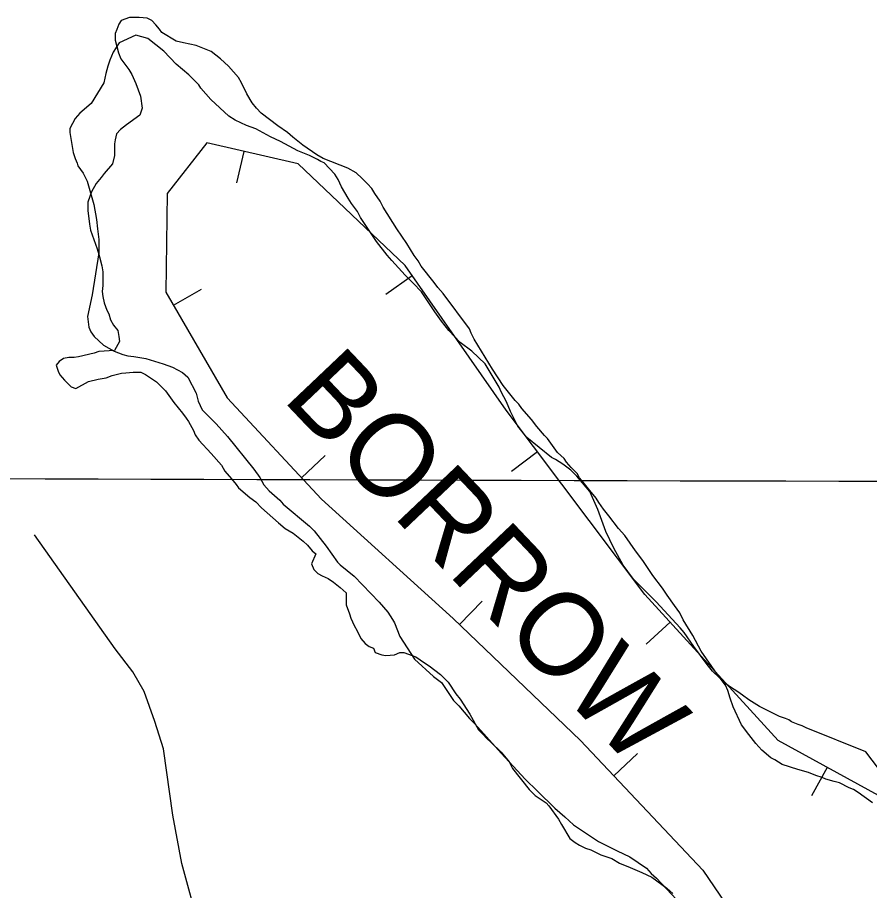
# Model space of a CAD drawing. Extents: x 3146026 to 3183936, y 897894 to 923344.
# Drawn here: x 3169872 to 3170529, y 909054 to 909727 of the extents above; entities that cross this region are included whole.
import ezdxf

# ---------------------------------------------------------------- set-up
doc = ezdxf.new("R2010")
doc.units = 0
for name, color, linetype in [('V-BORW-IDEN', 7, 'Continuous'), ('V-BORW-LINE', 7, 'Continuous'), ('V-GRID-MAJR', 7, 'Continuous'), ('V-ROAD-CNTR', 7, 'Continuous'), ('V-SITE-VEGE', 7, 'Continuous'), ('V-TOPO-SHOR', 7, 'Continuous')]:
    doc.layers.add(name, color=color, linetype=linetype)

msp = doc.modelspace()

# ---------------------------------------------------------------- linework, layer by layer
at = {"layer": 'V-BORW-LINE'}
for p, q in [((3170046.569, 909623.764), (3170040.9590000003, 909599.402)), ((3170176.557, 909527.671), (3170156.0700000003, 909513.3420000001)), ((3169992.411, 909505.0480000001), (3170014.0500000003, 909517.569)), ((3170090.972, 909372.03), (3170109.285, 909389.05)), ((3170273.16, 909391.96), (3170253.178, 909376.936)), ((3170213.058, 909258.78), (3170230.3680000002, 909276.818)), ((3170375.381, 909260.541), (3170356.904, 909243.701)), ((3170331.953, 909142.127), (3170350.129, 909159.292)), ((3170496.365, 909148.547), (3170484.3540000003, 909126.622))]:
    msp.add_line(p, q, dxfattribs=at)
for points in [[(3170018.14, 909630.31), (3169987.487, 909591.175)], [(3170088.489, 909614.112), (3170018.14, 909630.31)], [(3170170.928, 909535.719), (3170088.489, 909614.112)], [(3169987.487, 909591.175), (3169986.5130000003, 909515.241)], [(3170248.99, 909424.106), (3170170.928, 909535.719)], [(3169986.5130000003, 909515.241), (3170033.755, 909433.595)], [(3170033.755, 909433.595), (3170106.398, 909355.433)], [(3170355.896, 909281.92), (3170248.99, 909424.106)], [(3170106.398, 909355.433), (3170208.1210000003, 909263.517)], [(3170458.599, 909169.236), (3170355.896, 909281.92)], [(3170208.1210000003, 909263.517), (3170306.197, 909169.4010000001)], [(3170306.197, 909169.4010000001), (3170400.703, 909069.3250000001)], [(3170573.5810000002, 909106.247), (3170458.599, 909169.236)], [(3170400.703, 909069.3250000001), (3170470.946, 908965.574)]]:
    msp.add_lwpolyline(points, dxfattribs=at)
at = {"layer": 'V-GRID-MAJR'}
msp.add_spline([(3150267.842, 909437.3570000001), (3155490.4390000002, 909418.746), (3160713.04, 909400.895), (3165935.643, 909383.804), (3171158.249, 909367.4720000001), (3176380.857, 909351.9), (3181603.467, 909337.087), (3181603.468, 909337.087)], degree=3, dxfattribs=at)
at = {"layer": 'V-ROAD-CNTR'}
msp.add_lwpolyline([(3170012.343000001, 909024.4419999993), (3169998.851000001, 909074.4089999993), (3169991.876000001, 909111.7679999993), (3169984.576000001, 909162.8989999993), (3169978.109000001, 909183.8889999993), (3169969.655000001, 909207.0859999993), (3169960.959000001, 909222.3009999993), (3169947.289000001, 909240.1389999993), (3169885.111000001, 909327.8979999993)], dxfattribs=at)
at = {"layer": 'V-SITE-VEGE'}
for points in [[(3170526.358000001, 909160.4619999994), (3170480.391000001, 909178.9609999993), (3170477.292000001, 909180.5069999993), (3170474.194000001, 909181.5309999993), (3170469.029000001, 909183.5879999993), (3170466.960000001, 909185.1339999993), (3170464.380000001, 909186.1619999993), (3170459.731000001, 909187.6999999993), (3170444.234000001, 909195.4149999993), (3170435.966000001, 909200.5639999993), (3170431.315000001, 909204.1679999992), (3170427.698000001, 909206.7419999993), (3170422.013000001, 909210.3469999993), (3170418.396000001, 909212.9189999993), (3170408.060000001, 909222.7089999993), (3170403.919000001, 909227.8629999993), (3170393.572000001, 909241.7819999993), (3170386.329000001, 909252.6069999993), (3170383.226000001, 909256.2159999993), (3170364.612000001, 909276.3129999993), (3170347.029000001, 909293.8289999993), (3170339.270000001, 909304.6549999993), (3170332.022000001, 909317.5469999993), (3170325.806000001, 909330.4389999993), (3170319.582000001, 909347.4599999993), (3170313.364000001, 909361.3869999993), (3170303.5360000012, 909373.2409999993), (3170298.887000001, 909377.8769999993), (3170292.682000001, 909382.5119999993), (3170287.001000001, 909386.1139999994), (3170283.900000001, 909387.6589999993), (3170264.778000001, 909403.1089999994), (3170258.052000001, 909411.8719999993), (3170252.354000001, 909423.2179999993), (3170249.246000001, 909430.4369999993), (3170245.103000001, 909438.1719999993), (3170243.548000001, 909441.7809999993), (3170232.677000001, 909459.8279999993), (3170222.339000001, 909469.6169999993), (3170213.5530000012, 909476.3119999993), (3170204.763000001, 909485.5879999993), (3170199.074000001, 909492.8029999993), (3170193.898000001, 909500.0199999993), (3170183.550000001, 909515.4869999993), (3170177.344000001, 909522.1859999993), (3170171.139000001, 909528.3679999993), (3170160.799000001, 909539.7039999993), (3170157.180000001, 909543.8289999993), (3170148.902000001, 909554.1359999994), (3170136.485000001, 909572.6949999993), (3170134.410000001, 909577.3379999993), (3170129.753000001, 909583.5229999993), (3170127.166000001, 909587.6479999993), (3170121.991000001, 909596.4109999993), (3170119.400000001, 909602.0859999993), (3170116.812000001, 909606.2109999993), (3170108.538000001, 909614.9699999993), (3170105.955000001, 909615.9979999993), (3170103.373000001, 909617.5419999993), (3170097.173000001, 909620.6289999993), (3170088.3940000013, 909624.2269999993), (3170074.961000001, 909631.4299999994), (3170067.213000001, 909635.0279999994), (3170055.847000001, 909641.2049999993), (3170048.617000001, 909643.7709999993), (3170039.836000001, 909647.8859999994), (3170035.185000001, 909650.9739999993), (3170021.227000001, 909663.8539999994), (3170013.470000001, 909672.6129999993), (3170011.917000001, 909675.1919999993), (3170004.1610000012, 909682.9209999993), (3169994.341000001, 909691.1619999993), (3169985.033000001, 909700.9509999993), (3169972.630000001, 909710.7369999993), (3169963.335000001, 909713.3029999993), (3169950.442000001, 909707.6009999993), (3169945.812000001, 909700.3699999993), (3169943.240000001, 909694.1699999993), (3169941.697000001, 909689.5239999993), (3169940.159000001, 909683.8419999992), (3169938.621000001, 909676.6149999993), (3169928.844000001, 909660.5979999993), (3169920.083000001, 909653.3559999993), (3169916.476000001, 909649.2209999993), (3169912.362000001, 909641.4729999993), (3169912.366000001, 909638.3749999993), (3169914.973000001, 909622.8959999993), (3169916.532000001, 909618.2529999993), (3169918.084000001, 909614.6429999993), (3169918.604000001, 909612.5779999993), (3169922.743000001, 909606.9069999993), (3169925.850000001, 909600.7199999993), (3169931.044000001, 909582.6629999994), (3169933.129000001, 909571.3129999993), (3169933.657000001, 909564.0899999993), (3169934.704000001, 909555.8319999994), (3169934.722000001, 909545.5079999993), (3169929.616000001, 909512.9839999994), (3169926.030000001, 909496.4609999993), (3169927.079000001, 909488.2049999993), (3169928.631000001, 909484.5949999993)], [(3169928.631000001, 909484.5949999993), (3169931.220000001, 909480.9859999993), (3169938.458000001, 909474.2889999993), (3169946.723000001, 909469.6579999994), (3169953.437000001, 909467.0879999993), (3169957.051000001, 909466.0619999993), (3169961.698000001, 909465.5539999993), (3169970.990000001, 909464.0219999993), (3169984.417000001, 909459.9159999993), (3169991.648000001, 909457.3479999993), (3169999.396000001, 909453.2309999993), (3170003.533000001, 909449.6269999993), (3170009.744000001, 909437.2509999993), (3170011.307000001, 909431.0599999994), (3170014.416000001, 909424.3549999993), (3170025.272000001, 909413.5349999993), (3170034.062000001, 909403.7439999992), (3170054.235000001, 909378.4879999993), (3170058.892000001, 909372.3029999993), (3170061.9990000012, 909366.6299999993), (3170066.138000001, 909361.9909999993), (3170074.406000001, 909354.7799999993), (3170076.992000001, 909351.6869999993), (3170097.151000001, 909334.6889999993), (3170100.770000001, 909331.0829999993), (3170110.082000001, 909319.2289999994), (3170118.876000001, 909306.8569999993), (3170120.945000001, 909304.7939999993), (3170131.799000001, 909296.0389999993), (3170150.929000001, 909275.9419999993), (3170157.653000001, 909268.2129999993), (3170161.276000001, 909262.5399999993), (3170162.828000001, 909259.9639999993), (3170166.975000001, 909249.6479999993), (3170178.360000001, 909232.1189999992), (3170192.836000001, 909218.7249999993), (3170199.037000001, 909214.0909999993), (3170208.349000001, 909200.1699999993), (3170212.488000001, 909196.0499999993), (3170220.762000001, 909186.2559999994), (3170224.899000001, 909182.1359999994), (3170245.068000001, 909159.4579999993), (3170263.682000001, 909139.3609999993), (3170272.988000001, 909130.0879999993), (3170286.431000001, 909117.2079999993), (3170294.185000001, 909110.5109999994), (3170300.904000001, 909104.3279999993), (3170320.025000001, 909091.4579999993), (3170334.487000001, 909084.2579999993), (3170344.304000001, 909079.6289999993), (3170357.220000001, 909070.8779999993), (3170360.841000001, 909066.7549999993), (3170364.976000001, 909063.1489999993), (3170384.108000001, 909042.5379999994)], [(3170536.189000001, 909147.5739999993), (3170526.358000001, 909160.4619999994)]]:
    msp.add_lwpolyline(points, dxfattribs=at)
at = {"layer": 'V-TOPO-SHOR'}
for points in [[(3170224.260000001, 909478.8679999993), (3170221.970000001, 909483.5089999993), (3170220.600000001, 909486.7569999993), (3170200.384000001, 909514.1819999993), (3170196.245000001, 909518.8349999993), (3170193.489000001, 909522.5519999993), (3170183.376000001, 909535.1059999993), (3170181.082000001, 909539.2859999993), (3170177.867000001, 909543.4699999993), (3170172.364000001, 909552.7579999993), (3170164.557000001, 909563.9109999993), (3170154.001000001, 909580.6349999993), (3170151.714000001, 909585.2759999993), (3170147.581000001, 909591.3179999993), (3170145.287000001, 909595.0329999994), (3170142.068000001, 909598.7539999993), (3170137.925000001, 909602.9439999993), (3170133.319000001, 909607.1369999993), (3170126.859000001, 909610.8739999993), (3170107.921000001, 909618.3859999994), (3170102.846000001, 909621.1919999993), (3170092.242000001, 909628.6589999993), (3170084.404000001, 909634.7189999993), (3170080.259000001, 909638.4459999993), (3170072.882000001, 909643.5789999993), (3170059.976000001, 909653.3699999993), (3170056.293000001, 909657.0949999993), (3170053.076000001, 909661.2799999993), (3170048.947000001, 909668.2469999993), (3170044.829000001, 909676.6009999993), (3170042.539000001, 909680.7809999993), (3170034.718000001, 909689.6179999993), (3170028.731000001, 909695.2069999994), (3170021.356000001, 909700.8019999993), (3170009.810000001, 909705.4959999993), (3170000.098000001, 909707.4029999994), (3169994.552000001, 909708.8219999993), (3169983.479000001, 909715.3629999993), (3169981.6440000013, 909718.1499999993), (3169978.883000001, 909721.4069999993), (3169975.6610000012, 909724.6649999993), (3169971.969000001, 909726.5369999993), (3169965.954000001, 909727.0349999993), (3169958.546000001, 909727.0759999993), (3169952.054000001, 909724.7959999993), (3169950.186000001, 909722.0289999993), (3169948.775000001, 909717.8719999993), (3169947.368000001, 909714.6379999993), (3169947.3400000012, 909709.5469999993), (3169950.064000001, 909699.8109999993), (3169951.888000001, 909695.1719999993), (3169957.860000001, 909686.8059999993), (3169960.154000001, 909683.0909999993), (3169963.355000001, 909676.1299999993), (3169967.005000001, 909666.3869999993), (3169968.342000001, 909657.1219999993), (3169966.460000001, 909651.5779999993), (3169956.234000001, 909644.2279999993), (3169951.585000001, 909640.5519999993), (3169948.327000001, 909637.3279999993), (3169947.375000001, 909632.7059999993), (3169946.893000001, 909629.4679999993), (3169946.844000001, 909620.6719999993), (3169945.421000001, 909614.1999999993), (3169938.900000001, 909606.8289999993), (3169936.565000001, 909603.6019999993), (3169932.838000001, 909598.9939999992), (3169929.098000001, 909592.5339999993), (3169926.276000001, 909584.6799999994), (3169926.241000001, 909578.1999999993), (3169927.570000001, 909567.5469999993), (3169928.469000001, 909562.9119999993), (3169933.483000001, 909548.5329999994), (3169935.300000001, 909542.5059999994), (3169937.112000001, 909535.5529999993), (3169938.013000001, 909530.9179999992), (3169937.954000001, 909520.2729999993), (3169937.464000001, 909515.6459999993), (3169937.907000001, 909511.9389999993), (3169938.806000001, 909506.8439999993), (3169941.087000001, 909501.2749999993), (3169942.461000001, 909498.4899999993), (3169943.823000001, 909493.8539999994), (3169946.115000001, 909489.6759999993), (3169949.332000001, 909485.4919999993), (3169950.231000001, 909480.8569999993), (3169950.676000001, 909477.1499999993), (3169946.932000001, 909470.2299999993), (3169934.8940000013, 909469.3699999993), (3169931.181000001, 909468.0019999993), (3169919.131000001, 909465.2919999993), (3169915.889000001, 909464.8479999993), (3169911.723000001, 909464.8699999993), (3169907.551000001, 909463.9669999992), (3169904.299000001, 909461.6709999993), (3169901.968000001, 909458.9059999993), (3169903.330000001, 909454.2699999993), (3169904.704000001, 909451.4839999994), (3169908.385000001, 909447.2979999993), (3169913.447000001, 909442.1779999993), (3169917.1440000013, 909440.7689999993)], [(3170531.487000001, 909121.1849999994), (3170520.421000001, 909129.1169999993), (3170516.731000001, 909131.4519999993), (3170513.497000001, 909132.8589999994), (3170506.114000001, 909136.6019999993), (3170501.952000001, 909137.5509999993), (3170495.483000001, 909139.4389999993), (3170492.712000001, 909140.8439999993), (3170487.629000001, 909142.2589999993), (3170482.087000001, 909144.6039999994), (3170473.768000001, 909146.9649999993), (3170461.752000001, 909150.7359999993), (3170456.219000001, 909154.4689999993), (3170452.987000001, 909155.8759999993), (3170446.077000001, 909161.9319999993), (3170441.475000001, 909167.0499999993), (3170435.960000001, 909174.0259999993), (3170430.447000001, 909181.4619999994), (3170424.042000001, 909195.3839999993), (3170421.765000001, 909201.8779999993), (3170419.946000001, 909207.9059999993), (3170418.120000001, 909212.0809999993), (3170411.685000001, 909220.4499999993), (3170399.284000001, 909238.1099999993), (3170392.872000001, 909250.1799999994), (3170385.532000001, 909262.2569999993), (3170382.785000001, 909267.8259999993), (3170378.651000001, 909273.4049999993), (3170373.139000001, 909281.3059999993), (3170369.467000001, 909286.8809999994), (3170362.115000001, 909296.6409999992), (3170354.310000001, 909308.2579999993), (3170348.797000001, 909315.6959999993), (3170340.529000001, 909327.3139999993), (3170335.468000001, 909332.8969999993), (3170328.116000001, 909342.6599999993), (3170323.979000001, 909347.7739999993), (3170320.305000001, 909352.8879999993), (3170318.470000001, 909356.1379999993), (3170313.414000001, 909362.1829999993), (3170308.3570000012, 909368.6919999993), (3170305.598000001, 909371.9459999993), (3170303.763000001, 909375.1989999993), (3170299.162000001, 909379.8539999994), (3170295.481000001, 909384.0399999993), (3170293.6440000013, 909386.8269999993), (3170288.580000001, 909391.4839999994), (3170280.770000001, 909402.1749999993), (3170278.469000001, 909404.5009999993), (3170272.488000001, 909411.4789999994), (3170268.353000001, 909417.0559999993), (3170260.995000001, 909425.4299999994), (3170258.697000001, 909428.6819999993), (3170255.936000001, 909431.4759999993), (3170246.743000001, 909443.0999999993), (3170238.479000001, 909455.6439999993), (3170224.260000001, 909478.8679999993)], [(3169917.1440000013, 909440.7689999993), (3169926.895000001, 909446.2679999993), (3169934.310000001, 909448.0809999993), (3169940.333000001, 909448.9719999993), (3169944.972000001, 909450.7979999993), (3169952.390000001, 909452.6089999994), (3169955.632000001, 909453.0529999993), (3169961.190000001, 909453.4849999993), (3169967.207000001, 909453.4509999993), (3169970.900000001, 909451.5789999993), (3169979.200000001, 909445.9769999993), (3169986.106000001, 909438.9959999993), (3169992.537000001, 909430.1649999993), (3169999.435000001, 909421.7949999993), (3170002.191000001, 909418.0749999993), (3170004.026000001, 909415.2879999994), (3170007.690000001, 909408.3249999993), (3170009.062000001, 909405.0769999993), (3170011.817000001, 909400.8949999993), (3170021.479000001, 909390.6569999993), (3170029.301000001, 909381.8179999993), (3170032.051000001, 909377.1749999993), (3170037.110000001, 909371.1269999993), (3170040.618000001, 909366.6929999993)], [(3170040.618000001, 909366.6929999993), (3170042.627000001, 909364.1539999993), (3170051.380000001, 909356.6989999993), (3170055.990000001, 909353.4319999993), (3170060.131000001, 909348.7809999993), (3170073.490000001, 909337.1339999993), (3170078.557000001, 909332.9379999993), (3170084.556000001, 909329.2029999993), (3170092.391000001, 909323.1399999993), (3170095.613000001, 909319.8819999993), (3170099.293000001, 909315.6959999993), (3170102.058000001, 909313.3669999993), (3170098.773000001, 909305.5149999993), (3170100.602000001, 909301.3389999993), (3170103.823000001, 909298.0809999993), (3170107.0530000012, 909296.2109999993), (3170111.671000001, 909294.3329999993), (3170115.823000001, 909291.5339999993), (3170120.891000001, 909287.3389999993), (3170125.497000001, 909283.1469999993), (3170125.446000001, 909273.8899999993), (3170128.184000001, 909266.9309999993), (3170129.092000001, 909263.6849999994), (3170131.838000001, 909258.1139999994), (3170134.130000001, 909253.9359999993), (3170136.8740000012, 909247.9029999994), (3170140.093000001, 909244.1819999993), (3170143.321000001, 909241.8489999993), (3170146.5530000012, 909240.4419999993), (3170147.925000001, 909237.1939999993), (3170153.006000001, 909235.3139999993), (3170156.244000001, 909234.8349999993), (3170162.726000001, 909235.2609999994), (3170166.902000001, 909237.0899999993), (3170170.142000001, 909237.0709999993), (3170179.382000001, 909233.7799999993), (3170185.837000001, 909229.1149999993), (3170189.528000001, 909226.7799999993), (3170198.285000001, 909220.2509999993), (3170204.2690000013, 909214.1989999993), (3170210.237000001, 909205.3699999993), (3170213.455000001, 909201.1859999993), (3170220.797000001, 909189.5739999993), (3170227.672000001, 909177.4989999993), (3170230.896000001, 909174.2409999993), (3170233.654000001, 909170.9839999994), (3170237.341000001, 909167.7259999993), (3170245.168000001, 909160.2749999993), (3170251.1440000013, 909152.8349999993), (3170253.893000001, 909147.7269999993), (3170266.762000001, 909131.4539999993), (3170271.366000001, 909126.8009999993), (3170279.669000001, 909121.1989999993), (3170281.969000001, 909118.8709999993), (3170289.319000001, 909108.6469999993), (3170291.611000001, 909104.4669999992), (3170298.031000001, 909093.7849999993), (3170302.1780000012, 909090.5219999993), (3170305.410000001, 909088.6529999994), (3170310.024000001, 909086.3119999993), (3170314.184000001, 909084.9009999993), (3170322.032000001, 909081.1529999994), (3170325.726000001, 909079.7439999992), (3170330.348000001, 909078.3289999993), (3170336.345000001, 909074.5929999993), (3170344.660000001, 909071.3059999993), (3170353.434000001, 909067.5539999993), (3170361.281000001, 909063.8059999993), (3170372.808000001, 909055.4119999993), (3170377.414000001, 909051.2189999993)]]:
    msp.add_lwpolyline(points, dxfattribs=at)

# ---------------------------------------------------------------- texts
at = {"layer": 'V-BORW-IDEN'}
msp.add_text('BORROW', height=63.99987399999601, rotation=313.49264527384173, dxfattribs=at).set_placement((3170075.3803426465, 909432.7783746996))

doc.saveas('drawing.dxf')
